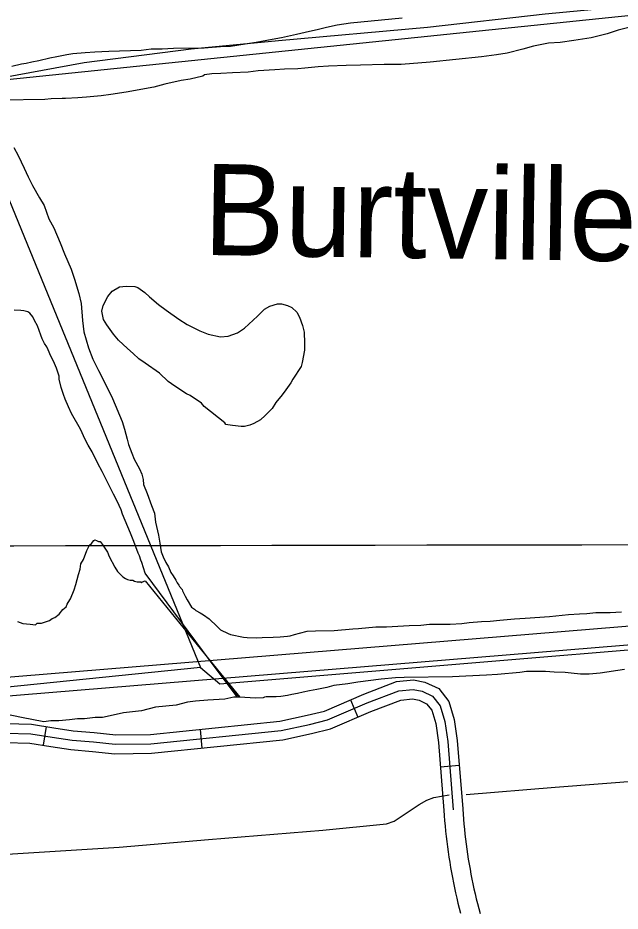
# Model space of a CAD drawing. Extents: x 3329297 to 3367176, y 649250 to 674653.
# Drawn here: x 3344510 to 3345468, y 666191 to 667612 of the extents above; entities that cross this region are included whole.
import ezdxf

# ---------------------------------------------------------------- set-up
doc = ezdxf.new("R2010")
doc.units = 0
for name, color, linetype in [('V-DTCH-CNTR', 7, 'Continuous'), ('V-GRID-MAJR', 7, 'Continuous'), ('V-ROAD-CNTR', 7, 'Continuous'), ('V-SITE-VEGE', 7, 'Continuous'), ('V-TOPO-GNAM-IDEN', 7, 'Continuous'), ('V-TOPO-SHOR', 7, 'Continuous')]:
    doc.layers.add(name, color=color, linetype=linetype)

msp = doc.modelspace()

# ---------------------------------------------------------------- linework, layer by layer
at = {"layer": 'V-DTCH-CNTR'}
msp.add_lwpolyline([(3344351.864, 667712.4), (3344374.787, 667653.6950000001), (3344424.21, 667526.094), (3344431.748, 667516.055), (3344441.482, 667510.8690000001), (3344462.0500000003, 667513.253), (3344615.1040000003, 667541.409), (3344785.096, 667563.071), (3344924.421, 667576.395), (3345161.176, 667597.456), (3345348.6520000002, 667618.997), (3345613.848, 667644.333), (3345825.281, 667666.998)], dxfattribs=at)
at = {"layer": 'V-GRID-MAJR'}
msp.add_spline([(3333412.313, 666754.8420000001), (3338670.2060000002, 666762.872), (3343928.099, 666771.667), (3349185.99, 666781.226), (3354443.88, 666791.55), (3359701.768, 666802.639), (3364959.654, 666814.493), (3364959.6550000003, 666814.493)], degree=3, dxfattribs=at)
at = {"layer": 'V-ROAD-CNTR'}
for p, q in [((3345038.643885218, 666527.522918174), (3345050.5188614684, 666499.972973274)), ((3344554.5778533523, 666484.929003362), (3344549.879862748, 666455.30006262)), ((3344799.440363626, 666480.4090124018), (3344802.4743575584, 666450.563072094)), ((3345211.8465388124, 666422.7781276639), (3345181.9425986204, 666420.3731324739))]:
    msp.add_line(p, q, dxfattribs=at)
for points in [[(3343731.3954997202, 666501.0519711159), (3345606.075750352, 666655.2916626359), (3347624.004714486, 666837.572298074), (3351071.4948194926, 667166.025641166), (3351115.3437317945, 667159.589654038), (3351143.2786759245, 667138.177696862), (3351148.484665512, 667128.5727160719)], [(3343733.8554948, 666471.154030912), (3345608.655745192, 666625.4017224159), (3347626.7767089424, 666807.7003578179), (3351070.728821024, 667135.817701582), (3351103.2777559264, 667131.039711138), (3351119.95072258, 667118.2597366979), (3351126.4747095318, 667106.2217607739)], [(3343752.9714565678, 666449.4600742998), (3344426.06411038, 666491.9249893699), (3344455.5150514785, 666491.6419899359), (3344490.947980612, 666489.632993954), (3344531.390899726, 666488.6059960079), (3344566.7128290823, 666483.0050072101), (3344597.63376724, 666478.0870170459), (3344631.240700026, 666475.3760224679), (3344665.3776317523, 666471.726029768), (3344720.527521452, 666472.387028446), (3344926.29310992, 666493.305986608), (3344970.124022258, 666503.0679670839), (3344997.31296788, 666509.707953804), (3345059.9888425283, 666536.7238997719), (3345112.1337382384, 666556.487860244), (3345139.0496844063, 666559.196854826), (3345157.3346478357, 666555.6878618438), (3345179.169604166, 666545.4228823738), (3345195.256571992, 666524.871923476), (3345203.88255474, 666496.27998066), (3345208.6325452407, 666462.74004774), (3345217.388527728, 666353.8482655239)], [(3343753.91545468, 666434.4901042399), (3344426.4651095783, 666476.9200193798), (3344455.0180524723, 666476.646019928), (3344490.332981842, 666474.644023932), (3344530.0199024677, 666473.6360259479), (3344564.359833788, 666468.1910368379), (3344595.849770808, 666463.1820468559), (3344629.8397028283, 666460.44005234), (3344664.667633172, 666456.716059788), (3344721.377519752, 666457.3960584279), (3344928.6901051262, 666478.4720162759), (3344973.534015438, 666488.4599963), (3345002.093958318, 666495.4349823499), (3345065.6188312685, 666522.815927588), (3345115.601731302, 666541.760889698), (3345138.373685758, 666544.052885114), (3345152.65765719, 666541.311890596), (3345169.55762339, 666533.3669064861), (3345181.709599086, 666517.8429375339), (3345189.1915841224, 666493.042987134), (3345193.7175750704, 666461.0860510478), (3345202.436557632, 666352.646267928)], [(3343754.8594527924, 666419.5201341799), (3344426.866108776, 666461.9150493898), (3344454.521053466, 666461.6500499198), (3344489.717983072, 666459.65505391), (3344528.64890521, 666458.6660558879), (3344562.0068384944, 666453.3770664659), (3344594.065774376, 666448.2770766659), (3344628.4387056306, 666445.504082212), (3344663.957634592, 666441.706089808), (3344722.2275180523, 666442.4050884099), (3344931.087100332, 666463.638045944), (3344976.9440086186, 666473.8520255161), (3345006.8749487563, 666481.162010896), (3345071.2488200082, 666508.9079554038), (3345119.069724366, 666527.033919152), (3345137.69768711, 666528.9089154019), (3345147.980666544, 666526.935919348), (3345159.9456426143, 666521.3109305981), (3345168.1626261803, 666510.813951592), (3345174.5006135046, 666489.805993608), (3345178.8026049, 666459.4320543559), (3345187.4845875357, 666351.4442703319)], [(3345187.470587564, 666351.6392699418), (3345188.023586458, 666343.4212863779), (3345188.6615851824, 666335.1353029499), (3345189.3815837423, 666326.8543195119), (3345190.18258214, 666318.5813360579), (3345191.0655803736, 666310.316352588), (3345192.0285784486, 666302.0623690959), (3345193.071576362, 666293.8163855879), (3345194.196574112, 666285.5814020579), (3345195.401571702, 666277.358418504), (3345196.68756913, 666269.147434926), (3345198.053566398, 666260.9494513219), (3345199.500563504, 666252.7644676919), (3345201.026560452, 666244.59548403), (3345202.63255724, 666236.4395003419), (3345204.3195538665, 666228.301516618), (3345206.085550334, 666220.1805328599), (3345207.9315466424, 666212.0775490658), (3345209.8555427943, 666203.991565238), (3345211.859538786, 666195.9255813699), (3345213.9425346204, 666187.8795974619)], [(3345217.4025277, 666353.653265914), (3345217.9455266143, 666345.5792820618), (3345218.561525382, 666337.58529805), (3345219.255523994, 666329.598314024), (3345220.028522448, 666321.6193299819), (3345220.8795207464, 666313.6483459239), (3345221.808518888, 666305.6843618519), (3345222.815516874, 666297.7303777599), (3345223.9005147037, 666289.787393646), (3345225.063512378, 666281.8544095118), (3345226.3035098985, 666273.9334253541), (3345227.6215072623, 666266.02544117), (3345229.0165044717, 666258.13045696), (3345230.488501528, 666250.2494727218), (3345232.038498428, 666242.3834884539), (3345233.6654951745, 666234.533504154), (3345235.369491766, 666226.6985198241), (3345237.149488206, 666218.8815354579), (3345239.0054844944, 666211.0815510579), (3345240.939480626, 666203.301566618), (3345242.9484766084, 666195.5395821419), (3345245.033472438, 666187.7985976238)]]:
    msp.add_lwpolyline(points, dxfattribs=at)
at = {"layer": 'V-SITE-VEGE'}
for p, q in [((3345038.732, 667604.733), (3345121.308, 667612.4069999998)), ((3344966.518, 667589.484), (3344988.024, 667594.3640000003)), ((3344988.024, 667594.3639999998), (3345000.824, 667597.6019999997)), ((3345000.824, 667597.6019999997), (3345017.72, 667601.399)), ((3345017.72, 667601.399), (3345038.732, 667604.733)), ((3345481.9420000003, 667597.256), (3345464.536, 667592.939)), ((3344914.275, 667578.582), (3344929.132, 667581.331)), ((3344929.132, 667581.331), (3344952.694, 667586.235)), ((3344952.694, 667586.235), (3344966.518, 667589.484)), ((3345422.069, 667580.6140000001), (3345394.392, 667576.172)), ((3345447.151, 667587.0769999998), (3345422.069, 667580.6140000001)), ((3345464.536, 667592.939), (3345447.151, 667587.0769999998)), ((3344806.1, 667564.953), (3344832.2630000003, 667566.808)), ((3344832.2630000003, 667566.808), (3344847.66, 667567.509)), ((3344847.66, 667567.509), (3344871.239, 667570.873)), ((3344871.239, 667570.873), (3344888.663, 667573.653)), ((3344888.663, 667573.653), (3344914.275, 667578.5820000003)), ((3345329.806, 667567.1749999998), (3345312.915, 667562.8640000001)), ((3345353.881, 667572.088), (3345329.806, 667567.1749999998)), ((3345372.35, 667573.337), (3345353.881, 667572.088)), ((3345394.392, 667576.172), (3345372.35, 667573.337)), ((3344571.616, 667550.821), (3344587.494, 667554.094)), ((3344587.494, 667554.094), (3344597.2290000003, 667555.753)), ((3344597.2290000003, 667555.753), (3344616.722, 667557.5290000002)), ((3344616.722, 667557.529), (3344632.116, 667558.2270000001)), ((3344632.116, 667558.2270000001), (3344654.179, 667559.5210000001)), ((3344654.179, 667559.5210000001), (3344706.02, 667561.174)), ((3344706.02, 667561.174), (3344721.917, 667562.9090000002)), ((3344721.917, 667562.9089999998), (3344739.372, 667563.1199999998)), ((3344739.372, 667563.12), (3344757.329, 667564.363)), ((3344757.329, 667564.363), (3344806.1, 667564.9530000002)), ((3345270.9220000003, 667553.627), (3345247.344, 667550.2600000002)), ((3345288.347, 667556.404), (3345270.9220000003, 667553.6269999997)), ((3345312.915, 667562.8640000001), (3345288.347, 667556.404)), ((3344499.916, 667535.578), (3344515.276, 667539.359)), ((3344515.276, 667539.359), (3344522.9620000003, 667540.4770000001)), ((3344522.9620000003, 667540.4770000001), (3344531.666, 667542.638)), ((3344531.666, 667542.638), (3344542.936, 667544.827)), ((3344542.936, 667544.827), (3344560.346, 667548.632)), ((3344560.346, 667548.632), (3344571.616, 667550.821)), ((3345054.953, 667537.1510000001), (3345031.849, 667536.873)), ((3345092.4250000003, 667538.12), (3345054.953, 667537.1510000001)), ((3345119.6350000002, 667538.447), (3345092.4250000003, 667538.12)), ((3345165.803, 667542.087), (3345119.6350000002, 667538.4470000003)), ((3345247.344, 667550.26), (3345165.803, 667542.0869999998)), ((3344818.409, 667523.509), (3344806.62, 667521.828)), ((3344832.786, 667523.683), (3344818.409, 667523.509)), ((3344851.254, 667524.935), (3344832.786, 667523.683)), ((3344875.886, 667526.2599999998), (3344851.254, 667524.935)), ((3344891.782, 667527.992), (3344875.886, 667526.2599999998)), ((3344918.4590000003, 667529.854), (3344891.782, 667527.992)), ((3344933.8540000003, 667530.554), (3344918.4590000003, 667529.854)), ((3344954.898, 667531.322), (3344933.8540000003, 667530.5539999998)), ((3344966.18, 667532.486), (3344954.898, 667531.322)), ((3344987.211, 667534.278), (3344966.18, 667532.486)), ((3345003.6240000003, 667535.504), (3344987.211, 667534.278)), ((3345031.849, 667536.873), (3345003.6240000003, 667535.5040000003)), ((3344769.248, 667512.6469999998), (3344743.648, 667506.6889999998)), ((3344783.599, 667514.875), (3344769.248, 667512.647)), ((3344804.079, 667519.743), (3344783.599, 667514.8749999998)), ((3344806.62, 667521.828), (3344804.079, 667519.743)), ((3344725.7260000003, 667502.366), (3344681.67, 667494.131)), ((3344743.648, 667506.689), (3344725.7260000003, 667502.366)), ((3344552.42, 667482.299), (3344484.1380000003, 667481.474)), ((3344562.677, 667483.4500000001), (3344552.42, 667482.299)), ((3344580.126, 667484.1730000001), (3344562.677, 667483.4499999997)), ((3344585.258, 667484.237), (3344580.126, 667484.1730000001)), ((3344604.761, 667484.984), (3344585.258, 667484.237)), ((3344618.61, 667486.18), (3344604.761, 667484.984)), ((3344642.199, 667488.5189999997), (3344618.61, 667486.18)), ((3344657.585, 667490.246), (3344642.199, 667488.5189999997)), ((3344681.67, 667494.131), (3344657.585, 667490.246)), ((3344503.021, 667406.2220000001), (3344509.849, 667393.465)), ((3344509.849, 667393.465), (3344519.8510000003, 667373.051)), ((3344519.8510000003, 667373.051), (3344526.179, 667359.264)), ((3344526.179, 667359.264), (3344533.022, 667345.483)), ((3344533.022, 667345.483), (3344544.038, 667326.105)), ((3344544.038, 667326.105), (3344551.376, 667313.87)), ((3344551.376, 667313.87), (3344558.816, 667292.909)), ((3344558.816, 667292.909), (3344566.693, 667278.626)), ((3344566.693, 667278.626), (3344576.738, 667254.613)), ((3344576.738, 667254.613), (3344583.6240000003, 667237.24)), ((3344583.6240000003, 667237.24), (3344594.187, 667212.7209999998)), ((3344594.187, 667212.7209999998), (3344599.514, 667196.868)), ((3344599.514, 667196.868), (3344606.467, 667173.846)), ((3344606.467, 667173.846), (3344610.254, 667157.9720000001)), ((3344610.254, 667157.9720000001), (3344612.6380000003, 667130.791)), ((3344514.369, 667147.058), (3344503.582, 667147.443)), ((3344519.001, 667146.09), (3344514.369, 667147.058)), ((3344525.18, 667144.6229999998), (3344519.001, 667146.0899999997)), ((3344528.799, 667142.612), (3344525.18, 667144.623)), ((3344533.489, 667137.0210000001), (3344528.799, 667142.612)), ((3344536.127, 667130.8909999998), (3344533.489, 667137.0210000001)), ((3344540.849, 667122.732), (3344536.127, 667130.8909999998)), ((3344612.6380000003, 667130.791), (3344614.395, 667112.84)), ((3344546.17, 667107.395), (3344540.849, 667122.732)), ((3344614.395, 667112.84), (3344621.8910000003, 667087.257)), ((3344548.292, 667101.7710000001), (3344546.17, 667107.395)), ((3344551.978, 667094.113), (3344548.292, 667101.7710000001)), ((3344555.634, 667089.0219999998), (3344551.978, 667094.113)), ((3344557.7430000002, 667084.428), (3344555.634, 667089.0219999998)), ((3344561.974, 667074.211), (3344557.7430000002, 667084.428)), ((3344621.8910000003, 667087.257), (3344628.782, 667069.3690000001)), ((3344566.181, 667066.046), (3344561.974, 667074.211)), ((3344628.782, 667069.3690000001), (3344637.7260000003, 667051.507)), ((3344570.932, 667055.3200000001), (3344566.181, 667066.046)), ((3344573.066, 667048.67), (3344570.932, 667055.3200000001)), ((3344575.1920000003, 667042.535), (3344573.066, 667048.67)), ((3344575.256, 667037.4), (3344575.1920000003, 667042.535)), ((3344637.7260000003, 667051.507), (3344646.667, 667034.156)), ((3344578.491, 667024.6020000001), (3344575.256, 667037.4)), ((3344646.667, 667034.156), (3344660.344, 667007.108)), ((3344582.223, 667013.353), (3344578.491, 667024.6020000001)), ((3344584.881, 667005.683), (3344582.223, 667013.353)), ((3344590.165, 666993.426), (3344584.881, 667005.683)), ((3344660.344, 667007.108), (3344675.679, 666970.324)), ((3344594.9080000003, 666983.21), (3344590.165, 666993.426)), ((3344609.074, 666958.2220000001), (3344594.9080000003, 666983.21)), ((3344675.679, 666970.324), (3344679.421, 666958.046)), ((3344616.461, 666941.881), (3344609.074, 666958.2220000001)), ((3344679.421, 666958.046), (3344683.722, 666942.1799999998)), ((3344621.7060000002, 666932.702), (3344616.461, 666941.881)), ((3344683.722, 666942.1799999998), (3344685.366, 666933.47)), ((3344627.998, 666921.995), (3344621.7060000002, 666932.702)), ((3344685.366, 666933.47), (3344690.669, 666919.6730000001)), ((3344636.948, 666903.6190000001), (3344627.998, 666921.995)), ((3344690.669, 666919.6730000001), (3344694.8880000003, 666910.479)), ((3344643.778, 666890.8639999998), (3344636.948, 666903.6190000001)), ((3344694.8880000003, 666910.479), (3344703.286, 666895.179)), ((3344661.671, 666854.6240000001), (3344643.778, 666890.8639999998)), ((3344703.286, 666895.179), (3344706.987, 666886.493)), ((3344706.987, 666886.493), (3344709.146, 666877.791)), ((3344709.146, 666877.791), (3344709.752, 666870.0970000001)), ((3344709.752, 666870.0970000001), (3344715.06, 666855.784)), ((3344715.06, 666855.784), (3344722.478, 666836.8740000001)), ((3344667.457, 666843.395), (3344661.671, 666854.6240000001)), ((3344673.785, 666829.61), (3344667.457, 666843.395)), ((3344675.921, 666822.962), (3344673.785, 666829.61)), ((3344722.478, 666836.8740000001), (3344726.734, 666824.603)), ((3344688.606, 666792.8200000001), (3344675.921, 666822.962)), ((3344726.734, 666824.603), (3344728.446, 666810.246)), ((3344728.446, 666810.246), (3344733.322, 666789.254)), ((3344693.9020000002, 666779.534), (3344688.606, 666792.8200000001)), ((3344733.322, 666789.254), (3344735.524, 666776.958)), ((3344700.806, 666760.6190000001), (3344693.9020000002, 666779.534)), ((3344735.524, 666776.958), (3344737.744, 666763.122)), ((3344702.91, 666756.537), (3344700.806, 666760.6190000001)), ((3344705.044, 666749.89), (3344702.91, 666756.537)), ((3344737.744, 666763.122), (3344740.9250000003, 666754.944)), ((3344706.633, 666745.8), (3344705.044, 666749.89)), ((3344711.972, 666728.92), (3344706.633, 666745.8)), ((3344740.9250000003, 666754.944), (3344745.143, 666745.753)), ((3344745.143, 666745.753), (3344749.332, 666739.127)), ((3344815.787, 666589.464), (3344711.972, 666728.92)), ((3344749.332, 666739.127), (3344753.036, 666729.928)), ((3344753.036, 666729.928), (3344756.6920000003, 666724.841)), ((3344756.6920000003, 666724.841), (3344760.884, 666717.701)), ((3344760.884, 666717.701), (3344762.99, 666713.6199999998)), ((3344762.99, 666713.6199999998), (3344765.6010000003, 666710.056)), ((3344765.6010000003, 666710.056), (3344766.651, 666708.0160000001)), ((3344766.651, 666708.0160000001), (3344770.821, 666702.931)), ((3344770.821, 666702.931), (3344771.36, 666700.883)), ((3344771.36, 666700.883), (3344775.573, 666692.208)), ((3344775.573, 666692.208), (3344779.234, 666686.6020000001)), ((3344779.234, 666686.6020000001), (3344786.0500000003, 666674.875)), ((3344786.0500000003, 666674.875), (3344790.7090000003, 666671.851)), ((3344790.7090000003, 666671.851), (3344792.786, 666669.821)), ((3344792.786, 666669.821), (3344799.512, 666665.795)), ((3344799.512, 666665.795), (3344805.1950000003, 666662.782)), ((3344805.1950000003, 666662.782), (3344814.003, 666656.214)), ((3344814.003, 666656.214), (3344826.474, 666644.0430000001)), ((3345276.661, 666654.105), (3345299.74, 666656.437)), ((3345299.74, 666656.437), (3345316.6750000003, 666657.156)), ((3345316.6750000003, 666657.156), (3345355.66, 666660.1950000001)), ((3345355.66, 666660.1950000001), (3345385.92, 666663.1280000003)), ((3345385.92, 666663.128), (3345403.362, 666664.3649999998)), ((3345403.362, 666664.3649999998), (3345415.165, 666665.023)), ((3345415.165, 666665.023), (3345429.014, 666666.2170000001)), ((3345429.014, 666666.2170000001), (3345452.115, 666666.4949999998)), ((3345452.115, 666666.495), (3345460.8370000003, 666667.1140000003)), ((3345460.8370000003, 666667.1140000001), (3345470.08, 666667.226)), ((3344826.474, 666644.0430000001), (3344832.183, 666638.978)), ((3345051.407, 666641.112), (3345079.105, 666643.5019999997)), ((3345079.105, 666643.502), (3345096.048, 666643.707)), ((3345096.048, 666643.707), (3345131.966, 666645.681)), ((3345131.966, 666645.681), (3345150.955, 666646.4250000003)), ((3345150.955, 666646.425), (3345164.803, 666647.6189999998)), ((3345164.803, 666647.6190000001), (3345197.661, 666648.0160000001)), ((3345197.661, 666648.0160000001), (3345216.136, 666648.751)), ((3345216.136, 666648.751), (3345227.927, 666650.4350000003)), ((3345227.927, 666650.435), (3345247.415, 666652.21)), ((3345247.415, 666652.21), (3345261.272, 666652.892)), ((3345261.272, 666652.892), (3345276.661, 666654.105)), ((3344832.183, 666638.978), (3344844.066, 666632.959)), ((3344844.066, 666632.959), (3344847.679, 666631.46)), ((3344847.679, 666631.46), (3344868.7830000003, 666627.096)), ((3344916.02, 666627.153), (3344926.7970000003, 666627.796)), ((3344926.7970000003, 666627.796), (3344938.591, 666628.968)), ((3344938.591, 666628.968), (3344942.691, 666629.5310000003)), ((3344942.691, 666629.531), (3344949.855, 666631.669)), ((3344949.855, 666631.669), (3344957.537, 666633.303)), ((3344957.537, 666633.303), (3344969.821, 666636.533)), ((3344969.821, 666636.533), (3344983.164, 666637.207)), ((3344983.164, 666637.207), (3345012.94, 666637.567)), ((3345012.94, 666637.567), (3345042.685, 666640.4940000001)), ((3345042.685, 666640.4940000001), (3345051.407, 666641.1120000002)), ((3344868.7830000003, 666627.096), (3344874.436, 666626.6510000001)), ((3344874.436, 666626.6510000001), (3344889.845, 666626.3240000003)), ((3344889.845, 666626.324), (3344898.571, 666626.428)), ((3344898.571, 666626.428), (3344916.02, 666627.153)), ((3344862.948, 666531.6240000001), (3344815.787, 666589.464)), ((3345308.477, 666570.794), (3345272.571, 666567.794)), ((3345318.725, 666572.459), (3345308.477, 666570.794)), ((3345336.18, 666572.67), (3345318.725, 666572.459)), ((3345349.021, 666572.312), (3345336.18, 666572.67)), ((3345362.896, 666571.454), (3345349.021, 666572.312)), ((3345380.357, 666571.15), (3345362.896, 666571.454)), ((3345390.128, 666569.7270000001), (3345380.357, 666571.1499999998)), ((3345474.776, 666575.885), (3345436.341, 666569.772)), ((3345087.811, 666560.425), (3345050.39, 666555.3519999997)), ((3345110.382, 666562.24), (3345087.811, 666560.425)), ((3345124.236, 666562.92), (3345110.382, 666562.24)), ((3345201.247, 666563.851), (3345124.236, 666562.92)), ((3345222.282, 666565.131), (3345201.247, 666563.851)), ((3345255.126, 666566.557), (3345222.282, 666565.131)), ((3345272.571, 666567.794), (3345255.126, 666566.557)), ((3345405.038, 666568.367), (3345390.128, 666569.7270000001)), ((3345418.384, 666568.529), (3345405.038, 666568.367)), ((3345436.341, 666569.772), (3345418.384, 666568.529)), ((3344985.318, 666543.7829999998), (3344973.538, 666541.588)), ((3345001.197, 666547.056), (3344985.318, 666543.783)), ((3345012.454, 666550.2710000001), (3345001.197, 666547.056)), ((3345034.4990000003, 666553.106), (3345012.454, 666550.2709999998)), ((3345050.39, 666555.3520000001), (3345034.4990000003, 666553.1060000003)), ((3344887.412, 666530.2760000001), (3344862.948, 666531.6240000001)), ((3344899.733, 666530.426), (3344887.412, 666530.2760000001)), ((3344901.772, 666531.4770000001), (3344899.733, 666530.426)), ((3344904.848, 666532.027), (3344901.772, 666531.4769999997)), ((3344920.7630000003, 666532.2179999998), (3344904.848, 666532.027)), ((3344927.944, 666532.8200000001), (3344920.7630000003, 666532.2179999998)), ((3344938.704, 666534.4890000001), (3344927.944, 666532.8200000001)), ((3344945.362, 666536.111), (3344938.704, 666534.4889999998)), ((3344954.5840000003, 666537.764), (3344945.362, 666536.1110000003)), ((3344963.286, 666539.9230000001), (3344954.5840000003, 666537.764)), ((3344973.538, 666541.588), (3344963.286, 666539.9229999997))]:
    msp.add_line(p, q, dxfattribs=at)
for points in [[(3344806.2290000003, 666994.366), (3344801.617, 666999.236), (3344783.769, 667011.501), (3344777.842, 667014.5380000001), (3344759.551, 667026.3470000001), (3344748.572, 667033.792), (3344735.213, 667047.054), (3344712.318, 667063.279), (3344702.2600000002, 667069.84), (3344693.063, 667078.225), (3344683.875, 667086.159), (3344669.607, 667099.8520000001), (3344661.745, 667109.166), (3344651.066, 667123.836), (3344645.9220000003, 667132.755), (3344642.944, 667145.7760000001), (3344645.467, 667154.855), (3344652.848, 667168.9940000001), (3344659.435, 667177.703), (3344671.485, 667184.2660000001), (3344681.829, 667185.831), (3344695.83, 667185.2170000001), (3344700.378, 667183.504), (3344711.3680000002, 667175.609), (3344719.185, 667168.55), (3344733.414, 667156.659), (3344745.786, 667147.437), (3344765.937, 667132.962), (3344779.191, 667124.659), (3344799.25, 667114.694), (3344812.449, 667109.0970000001), (3344831.936, 667104.986), (3344844.095, 667106.139), (3344859.326, 667111.415), (3344870.004, 667118.853), (3344890.822, 667137.779), (3344901.875, 667148.836), (3344910.3510000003, 667153.522), (3344922.455, 667157.376), (3344929.22, 667157.517), (3344938.747, 667155.007), (3344945.585, 667151.535), (3344953.411, 667144.025), (3344957.625, 667136.441), (3344962.412, 667123.005), (3344964.892, 667112.226), (3344965.693, 667095.096), (3344965.926, 667083.822), (3344961.8140000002, 667064.335), (3344960.1380000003, 667057.987), (3344947.0270000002, 667037.408), (3344943.978, 667031.934), (3344936.091, 667020.492), (3344929.934, 667012.6950000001), (3344919.811, 667000.307), (3344914.132, 666991.165), (3344903.0870000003, 666979.659), (3344895.551, 666973.187), (3344884.848, 666967.103), (3344878.589, 666964.2660000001), (3344870.055, 666962.286), (3344865.095, 666962.183), (3344851.076, 666963.703), (3344843.832, 666964.907), (3344840.6580000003, 666965.745), (3344838.809, 666967.963)], [(3344862.948, 666531.6240000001), (3344858.848, 666531.573), (3344815.787, 666589.464)]]:
    msp.add_lwpolyline(points, close=True, dxfattribs=at)
for points in [[(3344509.122, 666651.879), (3344517.645, 666649.1510000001), (3344528.981, 666647.873), (3344537.488, 666646.562), (3344540.284, 666649.425), (3344547.36, 666649.511), (3344560.043, 666653.908), (3344564.254, 666656.792), (3344568.481, 666658.256), (3344575.487, 666664.003), (3344581.062, 666671.144), (3344586.669, 666675.457), (3344588.0330000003, 666679.719), (3344589.413, 666682.568), (3344593.591, 666688.278), (3344599.078, 666702.497), (3344601.808, 666711.0210000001), (3344605.863, 666726.637), (3344608.591, 666735.16), (3344609.906, 666743.6680000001), (3344614.061, 666750.7930000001), (3344619.552, 666765.01), (3344623.693, 666773.55), (3344626.488, 666776.415), (3344630.683, 666780.712), (3344632.082, 666782.144), (3344634.926, 666780.763), (3344637.775, 666779.383), (3344640.603, 666779.416), (3344643.487, 666775.207), (3344652.131, 666762.5750000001), (3344655.046, 666755.534), (3344663.739, 666738.656), (3344668.071, 666731.634), (3344676.662, 666723.245), (3344680.941, 666720.468), (3344683.787, 666719.088), (3344688.049, 666717.724), (3344692.295, 666717.775), (3344695.1410000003, 666716.395), (3344699.403, 666715.031), (3344705.0640000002, 666715.098), (3344706.4960000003, 666713.701), (3344707.896, 666715.133), (3344712.1210000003, 666716.601)], [(3344712.1210000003, 666716.601), (3344815.787, 666589.464), (3344858.848, 666531.573), (3344853.044, 666531.501), (3344838.927, 666528.503), (3344812.062, 666526.76), (3344792.27, 666525.107), (3344779.552, 666523.539), (3344761.21, 666519.072), (3344728.7, 666515.846), (3344706.129, 666509.915), (3344677.867, 666506.743), (3344656.69, 666502.241), (3344643.991, 666499.257), (3344632.671, 666499.12), (3344615.71, 666497.5), (3344604.386, 666497.363), (3344591.6720000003, 666495.794), (3344574.711, 666494.174), (3344561.974, 666494.0210000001), (3344550.674, 666492.466), (3344515.214, 666499.116), (3344489.676, 666504.468)]]:
    msp.add_lwpolyline(points, dxfattribs=at)
at = {"layer": 'V-TOPO-SHOR'}
msp.add_line((3343526.4930000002, 667415.076), (3345815.717, 667650.666), dxfattribs=at)
for points in [[(3344420.3981782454, 667505.3862836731), (3344799.9907700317, 666579.0735950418), (3343837.998653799, 666480.5980748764)], [(3344799.9907700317, 666579.0735950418), (3344830.795043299, 666552.7707728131), (3345964.141664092, 666647.1766768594), (3347918.8388201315, 666866.1533103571), (3350176.761686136, 667046.1615247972), (3351147.5740050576, 667127.0796847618)], [(3345222.772, 666376.935), (3345364.4930000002, 666388.383), (3345508.302, 666399.858), (3345713.931, 666416.946), (3345782.761, 666422.892), (3345873.6, 666431.811)], [(3343933.115, 666237.566), (3344036.662, 666242.991), (3344179.078, 666254.448), (3344320.106, 666265.888), (3344492.369, 666281.877), (3344670.95, 666293.077), (3344812.664, 666305.22), (3344994.678, 666319.937), (3345096.08, 666330.203), (3345108.545, 666334.527), (3345147.866, 666360.731), (3345160.298, 666367.835), (3345171.3710000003, 666372.142), (3345195.656, 666376.607)]]:
    msp.add_lwpolyline(points, dxfattribs=at)

# ---------------------------------------------------------------- texts
at = {"layer": 'V-TOPO-GNAM-IDEN'}
msp.add_text('Burtville', height=144.99971199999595, rotation=359.1629028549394, dxfattribs=at).set_placement((3344804.049238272, 667235.2413590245))

doc.saveas('drawing.dxf')
